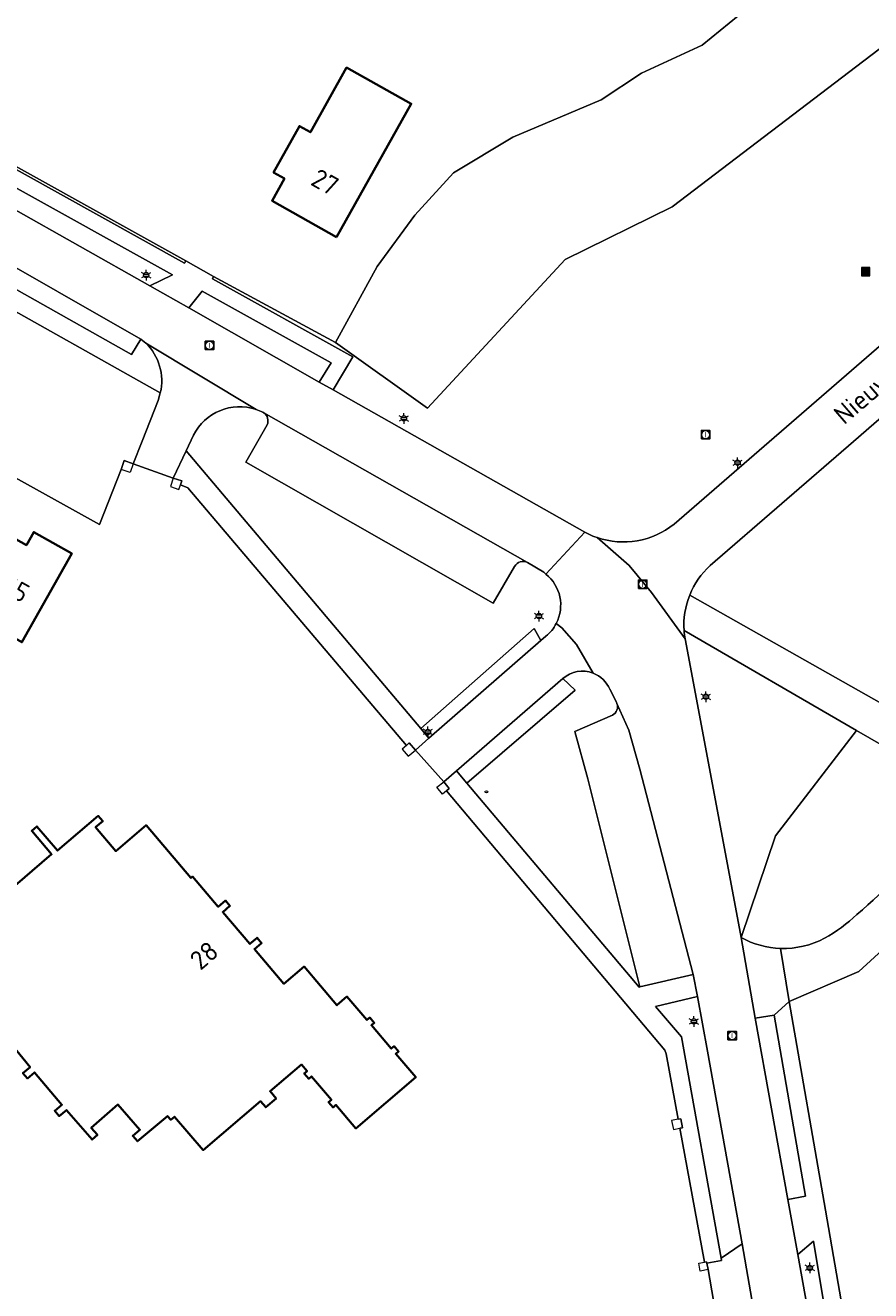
# Model space of a CAD drawing. Header units: metres. Extents: x 140853 to 145288, y 474558 to 480269.
# Tile 330 of 428: x 144609 to 144689, y 478302 to 478422. Entities that reach past the tile are written whole.
import ezdxf
from ezdxf.enums import TextEntityAlignment as Align

# ---------------------------------------------------------------- set-up
doc = ezdxf.new("R2010")
doc.units = ezdxf.units.M
doc.header["$MEASUREMENT"] = 0
for name, color, linetype, lineweight in [('B-WE-GR-BEPLANTING_CULTUUR_HEESTERS-G', 90, 'Continuous', 18), ('B-WE-GR-GRAS_KRUIDENRIJK-G', 80, 'Continuous', 18), ('B-WE-GR-GROENVOORZIENING-G', 80, 'Continuous', 18), ('B-WE-IE-MEUBILAIR_WEGMEUBILAIR-S', 7, 'Continuous', 18), ('B-WE-IE-TERREINAFSCHEIDING_KUNSTMATIG_HEKWERK-G', 20, 'IE-TERREINAFSCHEIDING-KUNSTMATIG', 18), ('B-WE-IE-TERREINAFSCHEIDING_KUNSTMATIG_MUUR-G', 90, 'IE-TERREINAFSCHEIDING-KUNSTMATIG-DICHT', 18), ('B-WE-KL-ET_LS_OV_LICHTMAST-S', 190, 'Continuous', 18), ('B-WE-KL-WATER_BRANDLEIDING_PUT-S', 150, 'Continuous', 18), ('B-WE-OG-BEBOUWING-G', 7, 'Continuous', 35), ('B-WE-OG-BEBOUWING_HUISNUMMER-T18', 10, 'Continuous', 18), ('B-WE-OG-BEBOUWING_STRAATNAAM-T18', 10, 'Continuous', 18), ('B-WE-OG-TERREIN_ERF-G', 7, 'Continuous', 18), ('B-WE-RI-GWA_RIOOLPUT-S', 30, 'Continuous', 18), ('B-WE-VH-ONVERHARD-G', 252, 'Continuous', 18), ('B-WE-VH-VERHARDING_BETONSTRAATSTEEN-G', 252, 'Continuous', 18), ('B-WE-VH-VERHARDING_STRAATBAKSTEEN-G', 252, 'Continuous', 18)]:
    doc.layers.add(name, color=color, linetype=linetype, lineweight=lineweight)
doc.styles.add('NLCS-ISO', font='txt')
doc.linetypes.add('IE-TERREINAFSCHEIDING-KUNSTMATIG', pattern='A,4,[82,NLCS.shx,S=0.75,R=90,X=0,Y=0],4,-2', length=10)
doc.linetypes.add('IE-TERREINAFSCHEIDING-KUNSTMATIG-DICHT', pattern='A,8,-1,[82,NLCS.shx,S=0.75,R=90,X=0,Y=0],-1', length=10)

# ---------------------------------------------------------------- blocks, each defined once
blk = doc.blocks.new('SIE-WEG_AFVALBAK-SO')
at = {"linetype": 'ByBlock', "lineweight": 18}
h = blk.add_hatch(color=0, dxfattribs=at)
h.dxf.hatch_style = 1
h.paths.add_polyline_path([(-1.5, -1.5), (1.5, -1.5), (1.5, 1.5), (-1.5, 1.5)])
at = {"color": 0, "linetype": 'ByBlock', "lineweight": 18}
for points in [[(-2, -2), (2, -2), (2, 2), (-2, 2)], [(-1.5, -1.5), (1.5, -1.5), (1.5, 1.5), (-1.5, 1.5)]]:
    blk.add_lwpolyline(points, close=True, dxfattribs=at)
blk = doc.blocks.new('B-SIE-WEG_LICHTMAST-SO')
at = {"ltscale": 0.1}
for p, q in [((-1.1, 0.63), (-2.19, 1.27)), ((0, 1.27), (0, 2.53)), ((1.1, 0.63), (2.19, 1.27)), ((-1.1, -0.63), (-2.19, -1.27)), ((0, -1.27), (0, -2.53)), ((1.1, -0.63), (2.19, -1.27))]:
    blk.add_line(p, q, dxfattribs=at)
at = {"flags": 128}
for points in [[(-1.16, 0.5), (1.16, 0.5)], [(-1.16, -0.5), (1.16, -0.5)]]:
    blk.add_lwpolyline(points, dxfattribs=at)
at = {"ltscale": 0.1}
blk.add_circle((0, 0), 1.27, dxfattribs=at)
at = {"style": 'NLCS-ISO'}
blk.add_attdef('TYPE', text='', height=1.8, dxfattribs=at).set_placement((0, 2.53), align=Align.BOTTOM_CENTER)
blk = doc.blocks.new('SRI-PUT_INSPECTIE-SO')
at = {"lineweight": -3, "flags": 128}
blk.add_lwpolyline([(-2, -2), (2, -2), (2, 2), (-2, 2)], close=True, dxfattribs=at)
at = {"lineweight": -3, "ltscale": 1.5}
blk.add_circle((0, 0), 2, dxfattribs=at)
at = {"ltscale": 0.1, "style": 'NLCS-ISO'}
blk.add_text('I', height=2.5, dxfattribs=at).set_placement((0, -0.01), align=Align.MIDDLE_CENTER)
blk = doc.blocks.new('SIE-WEG_STRAATPOT_BRANDKRAAN-SO')
blk.add_ellipse((0, 0), major_axis=(-0.729, 0), ratio=0.685994)
at = {"style": 'NLCS-ISO'}
blk.add_text('BR', height=0.4, dxfattribs=at).set_placement((-0.3, -0.15))

msp = doc.modelspace()

# ---------------------------------------------------------------- linework, layer by layer
at = {"layer": 'B-WE-GR-BEPLANTING_CULTUUR_HEESTERS-G', "ltscale": 0.2, "flags": 128}
msp.add_lwpolyline([(144642.645, 478399.139), (144638.713, 478391.976), (144647.427, 478385.756), (144660.457, 478399.812), (144670.568, 478404.799), (144698.11, 478425.776), (144688.832, 478438.616), (144688.769, 478438.66), (144679.249, 478425.243), (144678.501, 478424.237), (144673.409, 478420.079), (144667.675, 478417.446), (144663.839, 478414.912), (144655.493, 478411.369), (144649.893, 478408.024), (144646.212, 478404.011), (144642.645, 478399.139)], close=True, dxfattribs=at)
msp.add_lwpolyline([(144692.82, 478352.488), (144688.015, 478355.272), (144680.357, 478345.3), (144677.092, 478335.696), (144677.092, 478335.696, 0.118675), (144680.831, 478334.668), (144680.831, 478334.668, 0.1305387), (144684.982, 478335.63), (144684.982, 478335.63, 0.0671557), (144688.052, 478337.89), (144688.052, 478337.89, 0.0669612), (144695.381, 478345.883), (144695.381, 478345.883, 0.1691091), (144692.82, 478352.488)], format="xyb", close=True, dxfattribs=at)
at = {"layer": 'B-WE-GR-GRAS_KRUIDENRIJK-G', "ltscale": 0.2, "flags": 128}
for points in [[(144638.713, 478391.976), (144627.189, 478398.194), (144627.072, 478397.982), (144640.355, 478390.607), (144638.492, 478387.486), (144662.303, 478374.04), (144662.68, 478373.827), (144662.68, 478373.827, 0.0276441), (144663.466, 478373.513), (144663.466, 478373.513, 0.2547884), (144670.747, 478374.786), (144670.747, 478374.786), (144690.379, 478391.789), (144710.718, 478409.459), (144710.796, 478409.39), (144711.071, 478409.65), (144711.285, 478409.831), (144702.072, 478420.419), (144701.188, 478421.527), (144698.11, 478425.776), (144670.568, 478404.799), (144660.457, 478399.812), (144647.427, 478385.756), (144638.713, 478391.976)], [(144724.567, 478404.196), (144719.236, 478408.117), (144716.024, 478405.365), (144715.019, 478406.443), (144714.821, 478406.275), (144714.376, 478405.876), (144714.06, 478405.594), (144714.13, 478405.517), (144713.189, 478404.719), (144687.728, 478382.611), (144674.171, 478370.874), (144674.171, 478370.874, 0.1138189), (144672.224, 478368.075), (144672.224, 478368.075), (144690.383, 478357.825), (144692.377, 478362.263), (144736.876, 478400.562), (144724.567, 478404.196)], [(144656.877, 478371.147, 0.4077064), (144655.661, 478370.787), (144655.661, 478370.787), (144653.643, 478367.311), (144630.237, 478380.66), (144632.244, 478384.178), (144632.244, 478384.178, 0.3755364), (144631.924, 478385.313), (144631.924, 478385.313), (144631.83, 478385.366), (144631.83, 478385.366, 0.0354968), (144631.202, 478385.628), (144631.202, 478385.628, 0.3740425), (144625.278, 478383.194), (144625.278, 478383.194), (144624.586, 478381.73), (144646.801, 478355.457), (144657.503, 478364.906), (144658.144, 478363.772), (144658.613, 478364.181), (144658.613, 478364.181, 0.1041452), (144659.606, 478365.405), (144659.606, 478365.405, 0.3529724), (144658.631, 478370.071), (144658.631, 478370.071), (144658.417, 478370.234), (144656.877, 478371.147)], [(144688.015, 478355.272), (144671.696, 478364.726), (144671.696, 478364.726, 0.0257635), (144671.79, 478363.947), (144671.79, 478363.947), (144671.819, 478363.793), (144677.092, 478335.696), (144680.357, 478345.3), (144688.015, 478355.272)], [(144660.218, 478360.191), (144661.406, 478359.078), (144651.133, 478350.307), (144667.455, 478331.014), (144667.504, 478331.026), (144662.598, 478350.697), (144661.359, 478355.177), (144664.923, 478356.723), (144664.923, 478356.723, 0.3667168), (144665.348, 478357.833), (144665.348, 478357.833), (144665.292, 478357.962), (144664.67, 478359.172), (144664.67, 478359.172, 0.2020692), (144663.098, 478360.698), (144663.098, 478360.698, 0.2795309), (144660.218, 478360.191)]]:
    msp.add_lwpolyline(points, format="xyb", close=True, dxfattribs=at)
for points in [[(144591.266, 478414.283), (144607.98, 478404.756), (144621.144, 478397.329), (144623.307, 478398.367), (144591.336, 478416.111), (144590.571, 478414.699), (144591.266, 478414.283)], [(144587.458, 478410.99), (144586.493, 478409.359), (144600.152, 478401.679), (144619.41, 478390.822), (144620.292, 478392.285), (144588.944, 478410.177), (144587.825, 478410.803), (144587.458, 478410.99)], [(144583.767, 478408.783), (144570.533, 478388.73), (144577.999, 478384.478), (144578.992, 478386.22), (144581.409, 478384.842), (144582.41, 478384.285), (144582.939, 478385.228), (144585.646, 478383.719), (144585.909, 478384.19), (144589.037, 478382.429), (144591.489, 478386.785), (144593.228, 478389.906), (144604.804, 478383.523), (144603.874, 478381.675), (144616.405, 478374.761), (144618.451, 478379.96), (144618.74, 478380.792), (144619.572, 478380.503), (144620.425, 478382.647), (144621.931, 478386.487), (144622.146, 478387.198), (144605.171, 478396.732), (144583.767, 478408.783)], [(144624.838, 478395.246), (144637.165, 478388.205), (144638.301, 478390.057), (144626.1, 478396.831), (144624.838, 478395.246)], [(144672.972, 478330.12), (144669.003, 478329.181), (144671.452, 478326.297), (144675.203, 478305.387), (144677.179, 478306.738), (144673.913, 478324.955), (144672.972, 478330.12)], [(144678.408, 478328.077), (144681.522, 478310.922), (144683.18, 478311.245), (144680.222, 478328.364), (144678.408, 478328.077)], [(144683.849, 478297.967), (144685.403, 478298.239), (144683.928, 478306.977), (144682.452, 478305.716), (144683.849, 478297.967)]]:
    msp.add_lwpolyline(points, close=True, dxfattribs=at)
at = {"layer": 'B-WE-GR-GROENVOORZIENING-G', "ltscale": 0.2, "flags": 128}
for points in [[(144624.551, 478399.703), (144601.321, 478412.578), (144601.212, 478412.345), (144624.42, 478399.467), (144624.551, 478399.703)], [(144647.562, 478354.558), (144658.144, 478363.772), (144657.503, 478364.906), (144646.801, 478355.457), (144647.562, 478354.558)], [(144651.133, 478350.307), (144661.406, 478359.078), (144660.218, 478360.191), (144650.16, 478351.458), (144651.133, 478350.307)]]:
    msp.add_lwpolyline(points, close=True, dxfattribs=at)
at = {"layer": 'B-WE-IE-TERREINAFSCHEIDING_KUNSTMATIG_HEKWERK-G', "ltscale": 0.2, "flags": 128}
for points in [[(144649.893, 478408.024), (144655.493, 478411.369), (144663.839, 478414.912), (144667.675, 478417.446), (144673.409, 478420.079), (144678.501, 478424.237), (144679.249, 478425.243), (144688.769, 478438.66)], [(144624.551, 478399.703), (144601.321, 478412.578)], [(144642.645, 478399.139), (144646.212, 478404.011), (144649.893, 478408.024)], [(144638.713, 478391.976), (144642.645, 478399.139)], [(144638.713, 478391.976), (144627.189, 478398.194)]]:
    msp.add_lwpolyline(points, dxfattribs=at)
at = {"layer": 'B-WE-IE-TERREINAFSCHEIDING_KUNSTMATIG_MUUR-G', "ltscale": 0.2, "flags": 128}
for points in [[(144618.451, 478379.96), (144618.74, 478380.792), (144619.572, 478380.503)], [(144619.283, 478379.671), (144618.451, 478379.96)], [(144619.572, 478380.503), (144619.283, 478379.671)], [(144623.366, 478379.145), (144623.098, 478378.345)], [(144623.098, 478378.345), (144623.898, 478378.077), (144624.04, 478378.5)], [(144624.04, 478378.5), (144624.166, 478378.877), (144623.366, 478379.145)], [(144624.04, 478378.5), (144624.747, 478378.209), (144645.42, 478353.857)], [(144645.42, 478353.857), (144645.025, 478353.518), (144645.606, 478352.841)], [(144646.283, 478353.422), (144645.702, 478354.099), (144645.42, 478353.857)], [(144645.606, 478352.841), (144646.283, 478353.422)], [(144648.301, 478349.905), (144648.954, 478350.433)], [(144649.205, 478349.556), (144648.829, 478349.252), (144648.301, 478349.905)], [(144648.954, 478350.433), (144649.482, 478349.78), (144649.205, 478349.556)], [(144649.205, 478349.556), (144669.878, 478325.042), (144669.999, 478324.69), (144671.133, 478318.522)], [(144671.133, 478318.522), (144670.515, 478318.404), (144670.678, 478317.547), (144671.291, 478317.664)], [(144671.291, 478317.664), (144671.535, 478317.71), (144671.372, 478318.567), (144671.133, 478318.522)], [(144671.291, 478317.664), (144673.618, 478305.006)], [(144673.192, 478304.334), (144673.082, 478304.902), (144673.618, 478305.006)], [(144673.965, 478304.305), (144673.225, 478304.162), (144673.192, 478304.334)], [(144673.618, 478305.006), (144673.822, 478305.045), (144673.848, 478304.911)], [(144673.848, 478304.911), (144673.965, 478304.305)]]:
    msp.add_lwpolyline(points, dxfattribs=at)
at = {"layer": 'B-WE-OG-BEBOUWING-G', "ltscale": 0.2, "flags": 128}
for points in [[(144638.828, 478401.936), (144645.878, 478414.538), (144639.76, 478417.96), (144636.338, 478411.843), (144635.299, 478412.424), (144632.853, 478408.051), (144633.892, 478407.47), (144632.715, 478405.367), (144638.828, 478401.936)], [(144601.999, 478364.86), (144604.259, 478363.595), (144605.452, 478365.667), (144609.048, 478363.614), (144613.767, 478372.019), (144610.165, 478374.041), (144609.475, 478372.812), (144607.186, 478374.097), (144601.999, 478364.86)]]:
    msp.add_lwpolyline(points, close=True, dxfattribs=at)
msp.add_lwpolyline([(144607.465, 478326.354), (144609.83, 478323.453), (144609.149, 478322.879), (144609.574, 478322.374), (144610.255, 478322.948), (144612.833, 478319.89), (144612.152, 478319.316), (144612.578, 478318.812), (144613.258, 478319.385), (144615.697, 478316.592), (144616.194, 478317.026), (144615.609, 478317.696), (144618.132, 478319.899), (144620.21, 478317.518), (144619.54, 478316.933), (144619.974, 478316.436), (144622.839, 478318.813), (144623.126, 478318.467), (144623.473, 478318.755), (144626.204, 478315.593), (144631.626, 478320.215), (144632.112, 478319.645), (144633.102, 478320.488), (144632.531, 478321.158), (144635.498, 478323.688), (144636.024, 478323.072), (144635.757, 478322.845), (144636.186, 478322.343), (144636.452, 478322.57), (144638.334, 478320.363), (144638.067, 478320.136), (144638.496, 478319.634), (144638.762, 478319.861), (144640.644, 478317.654), (144646.305, 478322.481), (144644.423, 478324.688), (144644.689, 478324.915), (144644.261, 478325.417), (144643.995, 478325.19), (144642.113, 478327.397), (144642.38, 478327.624), (144641.951, 478328.126), (144641.685, 478327.899), (144639.803, 478330.106), (144638.852, 478329.295), (144635.738, 478332.947), (144633.836, 478331.325), (144631.046, 478334.597), (144631.723, 478335.175), (144631.294, 478335.677), (144630.617, 478335.099), (144628.054, 478338.105), (144628.732, 478338.683), (144628.303, 478339.185), (144627.626, 478338.607), (144625.193, 478341.461), (144625.041, 478341.331), (144620.791, 478346.315), (144620.791, 478346.315), (144617.933, 478343.876), (144616.019, 478346.121), (144616.696, 478346.698), (144616.267, 478347.2), (144612.425, 478343.923), (144610.478, 478346.205), (144609.976, 478345.777), (144611.858, 478343.571), (144607.484, 478339.839)], dxfattribs=at)
at = {"layer": 'B-WE-OG-TERREIN_ERF-G', "ltscale": 0.2, "flags": 128}
for points in [[(144601.321, 478412.578), (144624.551, 478399.703), (144627.189, 478398.194), (144638.713, 478391.976), (144638.713, 478391.976), (144642.645, 478399.139), (144646.212, 478404.011), (144649.893, 478408.024), (144655.493, 478411.369), (144663.839, 478414.912), (144667.675, 478417.446), (144673.409, 478420.079), (144678.501, 478424.237)], [(144674.83, 478299.356), (144673.965, 478304.305), (144673.848, 478304.911), (144673.822, 478305.045), (144673.618, 478305.006), (144671.291, 478317.664), (144671.535, 478317.71), (144671.372, 478318.567), (144671.133, 478318.522), (144669.999, 478324.69), (144669.878, 478325.042), (144649.205, 478349.556), (144649.482, 478349.78), (144648.954, 478350.433), (144646.283, 478353.422), (144645.702, 478354.099), (144645.42, 478353.857), (144624.747, 478378.209), (144624.04, 478378.5), (144624.166, 478378.877), (144623.366, 478379.145), (144619.572, 478380.503), (144618.74, 478380.792), (144618.451, 478379.96), (144616.405, 478374.761), (144603.874, 478381.675)], [(144607.186, 478374.097), (144609.475, 478372.812), (144610.165, 478374.041), (144613.767, 478372.019), (144609.048, 478363.614)], [(144607.484, 478339.839), (144611.858, 478343.571), (144609.976, 478345.777), (144610.478, 478346.205), (144612.425, 478343.923), (144616.267, 478347.2), (144616.696, 478346.698), (144616.019, 478346.121), (144617.933, 478343.876), (144620.791, 478346.315), (144625.041, 478341.331), (144625.193, 478341.461), (144627.626, 478338.607), (144628.303, 478339.185), (144628.732, 478338.683), (144628.054, 478338.105), (144630.617, 478335.099), (144631.294, 478335.677), (144631.723, 478335.175), (144631.046, 478334.597), (144633.836, 478331.325), (144635.738, 478332.947), (144638.852, 478329.295), (144639.803, 478330.106), (144641.685, 478327.899), (144641.951, 478328.126), (144642.38, 478327.624), (144642.113, 478327.397), (144643.995, 478325.19), (144644.261, 478325.417), (144644.689, 478324.915), (144644.423, 478324.688), (144646.305, 478322.481), (144640.644, 478317.654), (144638.762, 478319.861), (144638.496, 478319.634), (144638.067, 478320.136), (144638.334, 478320.363), (144636.452, 478322.57), (144636.186, 478322.343), (144635.757, 478322.845), (144636.024, 478323.072), (144635.498, 478323.688), (144632.531, 478321.158), (144633.102, 478320.488), (144632.112, 478319.645), (144631.626, 478320.215), (144626.204, 478315.593), (144623.473, 478318.755), (144623.126, 478318.467), (144622.839, 478318.813), (144619.974, 478316.436), (144619.54, 478316.933), (144620.21, 478317.518), (144618.132, 478319.899), (144615.609, 478317.696), (144616.194, 478317.026), (144615.697, 478316.592), (144613.258, 478319.385), (144613.258, 478319.385), (144612.578, 478318.812), (144612.152, 478319.316), (144612.833, 478319.89), (144610.255, 478322.948), (144609.574, 478322.374), (144609.149, 478322.879), (144609.83, 478323.453), (144607.465, 478326.354)], [(144696.399, 478339.953), (144688.219, 478332.484), (144681.64, 478329.656), (144685.077, 478309.903), (144687.139, 478297.885)]]:
    msp.add_lwpolyline(points, dxfattribs=at)
msp.add_lwpolyline([(144638.828, 478401.936), (144632.715, 478405.367), (144633.892, 478407.47), (144632.853, 478408.051), (144635.299, 478412.424), (144636.338, 478411.843), (144639.76, 478417.96), (144645.878, 478414.538), (144638.828, 478401.936)], close=True, dxfattribs=at)
at = {"layer": 'B-WE-VH-ONVERHARD-G', "ltscale": 0.2, "flags": 128}
msp.add_lwpolyline([(144671.696, 478364.726), (144688.015, 478355.272), (144692.82, 478352.488), (144694.628, 478355.428), (144690.383, 478357.825), (144672.224, 478368.075), (144672.224, 478368.075, 0.1128422), (144671.696, 478364.726)], format="xyb", close=True, dxfattribs=at)
at = {"layer": 'B-WE-VH-VERHARDING_BETONSTRAATSTEEN-G', "ltscale": 0.2, "flags": 128}
for points in [[(144640.355, 478390.607), (144627.072, 478397.982), (144627.189, 478398.194), (144624.551, 478399.703), (144624.42, 478399.467), (144601.212, 478412.345), (144601.321, 478412.578), (144592.141, 478417.674), (144591.336, 478416.111), (144623.307, 478398.367), (144621.144, 478397.329), (144624.838, 478395.246), (144626.1, 478396.831), (144638.301, 478390.057), (144637.165, 478388.205), (144638.492, 478387.486), (144640.355, 478390.607)], [(144645.42, 478353.857), (144645.702, 478354.099), (144646.283, 478353.422), (144647.562, 478354.558), (144646.801, 478355.457), (144624.586, 478381.73), (144623.366, 478379.145), (144624.166, 478378.877), (144624.04, 478378.5), (144624.747, 478378.209), (144645.42, 478353.857)], [(144673.618, 478305.006), (144673.822, 478305.045), (144673.848, 478304.911), (144675.244, 478305.161), (144675.203, 478305.387), (144671.452, 478326.297), (144669.003, 478329.181), (144672.972, 478330.12), (144672.551, 478332.2), (144667.504, 478331.026), (144667.455, 478331.014), (144651.133, 478350.307), (144650.16, 478351.458), (144648.954, 478350.433), (144649.482, 478349.78), (144649.205, 478349.556), (144669.878, 478325.042), (144669.999, 478324.69), (144671.133, 478318.522), (144671.372, 478318.567), (144671.535, 478317.71), (144671.291, 478317.664), (144673.618, 478305.006)]]:
    msp.add_lwpolyline(points, close=True, dxfattribs=at)
for points in [[(144658.417, 478370.234), (144658.631, 478370.071), (144662.303, 478374.04), (144638.492, 478387.486), (144637.165, 478388.205), (144624.838, 478395.246), (144621.144, 478397.329), (144607.98, 478404.756), (144591.266, 478414.283), (144588.944, 478410.177), (144620.292, 478392.285), (144620.78, 478391.909), (144631.202, 478385.628), (144631.202, 478385.628, -0.0354968), (144631.83, 478385.366), (144631.83, 478385.366), (144631.924, 478385.313), (144656.877, 478371.147), (144658.417, 478370.234)], [(144622.146, 478387.198, 0.2618941), (144620.78, 478391.909), (144620.78, 478391.909), (144620.292, 478392.285), (144619.41, 478390.822), (144600.152, 478401.679), (144586.493, 478409.359), (144587.458, 478410.99), (144586.539, 478411.505), (144586.539, 478411.505, 0.373608), (144580.474, 478410.559), (144580.474, 478410.559), (144583.767, 478408.783), (144605.171, 478396.732), (144622.146, 478387.198)], [(144663.466, 478373.513), (144666.503, 478370.866), (144668.613, 478368.316), (144671.79, 478363.947), (144671.79, 478363.947, -0.0257635), (144671.696, 478364.726), (144671.696, 478364.726, -0.1128422), (144672.224, 478368.075), (144672.224, 478368.075, -0.1138189), (144674.171, 478370.874), (144674.171, 478370.874), (144687.728, 478382.611), (144713.189, 478404.719), (144714.13, 478405.517), (144714.06, 478405.594), (144714.376, 478405.876), (144711.071, 478409.65), (144710.796, 478409.39), (144710.718, 478409.459), (144690.379, 478391.789), (144670.747, 478374.786), (144670.747, 478374.786, -0.2547884), (144663.466, 478373.513)], [(144620.78, 478391.909, -0.2618941), (144622.146, 478387.198), (144622.146, 478387.198), (144621.931, 478386.487), (144620.425, 478382.647), (144619.572, 478380.503), (144623.366, 478379.145), (144624.586, 478381.73), (144625.278, 478383.194), (144625.278, 478383.194, -0.3740425), (144631.202, 478385.628), (144631.202, 478385.628), (144620.78, 478391.909)], [(144655.661, 478370.787, -0.4077064), (144656.877, 478371.147), (144656.877, 478371.147), (144631.924, 478385.313), (144631.924, 478385.313, -0.3755364), (144632.244, 478384.178), (144632.244, 478384.178), (144630.237, 478380.66), (144653.643, 478367.311), (144655.661, 478370.787)], [(144659.606, 478365.405, -0.1041452), (144658.613, 478364.181), (144658.613, 478364.181), (144658.144, 478363.772), (144647.562, 478354.558), (144646.283, 478353.422), (144648.954, 478350.433), (144650.16, 478351.458), (144660.218, 478360.191), (144660.218, 478360.191, -0.2795309), (144663.098, 478360.698), (144663.098, 478360.698), (144661.531, 478363.402), (144660.115, 478364.971), (144659.606, 478365.405)], [(144664.923, 478356.723), (144661.359, 478355.177), (144662.598, 478350.697), (144667.504, 478331.026), (144672.551, 478332.2), (144667.51, 478351.607), (144666.458, 478355.301), (144665.348, 478357.833), (144665.348, 478357.833, -0.3667168), (144664.923, 478356.723)], [(144681.64, 478329.656), (144680.831, 478334.668), (144680.831, 478334.668, -0.118675), (144677.092, 478335.696), (144677.092, 478335.696), (144678.408, 478328.077), (144680.222, 478328.364), (144681.64, 478329.656)], [(144683.849, 478297.967), (144684.043, 478296.804), (144685.579, 478297.044), (144689.017, 478276.974), (144687.667, 478276.723), (144687.667, 478276.723, 0.2960938), (144691.382, 478272.937), (144691.382, 478272.937), (144690.671, 478277.042), (144687.139, 478297.885), (144685.077, 478309.903), (144681.64, 478329.656), (144680.222, 478328.364), (144683.18, 478311.245), (144681.522, 478310.922), (144682.452, 478305.716), (144683.928, 478306.977), (144685.403, 478298.239), (144683.849, 478297.967)], [(144673.848, 478304.911), (144673.965, 478304.305), (144674.83, 478299.356), (144676.216, 478299.602), (144676.93, 478299.703), (144676.93, 478299.703, -0.1513301), (144678.509, 478299.114), (144678.509, 478299.114), (144677.179, 478306.738), (144675.203, 478305.387), (144675.244, 478305.161), (144673.848, 478304.911)]]:
    msp.add_lwpolyline(points, format="xyb", close=True, dxfattribs=at)
msp.add_lwpolyline([(144683.849, 478297.967), (144682.452, 478305.716), (144681.522, 478310.922), (144678.408, 478328.077), (144677.092, 478335.696), (144671.819, 478363.793), (144671.79, 478363.947), (144668.613, 478368.316), (144666.503, 478370.866), (144663.466, 478373.513), (144663.466, 478373.513, -0.0276441), (144662.68, 478373.827), (144662.68, 478373.827), (144662.303, 478374.04), (144658.631, 478370.071), (144658.631, 478370.071, -0.3529724), (144659.606, 478365.405), (144659.606, 478365.405), (144660.115, 478364.971), (144661.531, 478363.402), (144663.098, 478360.698), (144663.098, 478360.698, -0.2020692), (144664.67, 478359.172), (144664.67, 478359.172), (144665.292, 478357.962), (144665.348, 478357.833), (144666.458, 478355.301), (144667.51, 478351.607), (144672.551, 478332.2), (144672.972, 478330.12), (144673.913, 478324.955), (144677.179, 478306.738), (144678.509, 478299.114)], format="xyb", dxfattribs=at)
at = {"layer": 'B-WE-VH-VERHARDING_STRAATBAKSTEEN-G', "ltscale": 0.2, "flags": 128}
msp.add_lwpolyline([(144695.381, 478345.883, -0.0669612), (144688.052, 478337.89), (144688.052, 478337.89, -0.0671557), (144684.982, 478335.63), (144684.982, 478335.63, -0.1305387), (144680.831, 478334.668), (144680.831, 478334.668), (144681.64, 478329.656), (144688.219, 478332.484), (144696.399, 478339.953)], format="xyb", dxfattribs=at)

# ---------------------------------------------------------------- block references
at = {"layer": 'B-WE-IE-MEUBILAIR_WEGMEUBILAIR-S', "xscale": 0.2, "yscale": 0.2, "zscale": 0.2}
msp.add_blockref('SIE-WEG_AFVALBAK-SO', (144688.88, 478398.67), dxfattribs=at)
at = {"layer": 'B-WE-KL-ET_LS_OV_LICHTMAST-S', "xscale": 0.2, "yscale": 0.2, "zscale": 0.2}
for p in [(144620.807, 478398.337), (144645.188, 478384.787), (144676.757, 478380.595), (144657.966, 478366.1), (144673.756, 478358.466), (144647.463, 478355.141), (144672.622, 478327.762), (144683.588, 478304.456)]:
    msp.add_blockref('B-SIE-WEG_LICHTMAST-SO', p, dxfattribs=at)
at = {"layer": 'B-WE-KL-WATER_BRANDLEIDING_PUT-S', "xscale": 0.2, "yscale": 0.2, "zscale": 0.2}
msp.add_blockref('SIE-WEG_STRAATPOT_BRANDKRAAN-SO', (144652.991, 478349.478), dxfattribs=at)
at = {"layer": 'B-WE-RI-GWA_RIOOLPUT-S', "xscale": 0.2, "yscale": 0.2, "zscale": 0.2}
for p in [(144626.796, 478391.691), (144673.73, 478383.248), (144667.777, 478369.104), (144676.241, 478326.418)]:
    msp.add_blockref('SRI-PUT_INSPECTIE-SO', p, dxfattribs=at)

# ---------------------------------------------------------------- texts
at = {"layer": 'B-WE-OG-BEBOUWING_HUISNUMMER-T18', "style": 'NLCS-ISO'}
for s, rotation, p in [('27', 330.7, (144637.73, 478407.139)), ('7-15', 330.7, (144607.574, 478369.158)), ('28', 40.5, (144626.292, 478334.006))]:
    msp.add_text(s, height=1.8, rotation=rotation, dxfattribs=at).set_placement(p, align=Align.MIDDLE_CENTER)
at = {"layer": 'B-WE-OG-BEBOUWING_STRAATNAAM-T18', "style": 'NLCS-ISO'}
msp.add_text('Nieuwe Kerklaan', height=1.8, rotation=40.9, dxfattribs=at).set_placement((144692.932, 478390.57), align=Align.MIDDLE_CENTER)

doc.saveas('drawing.dxf')
